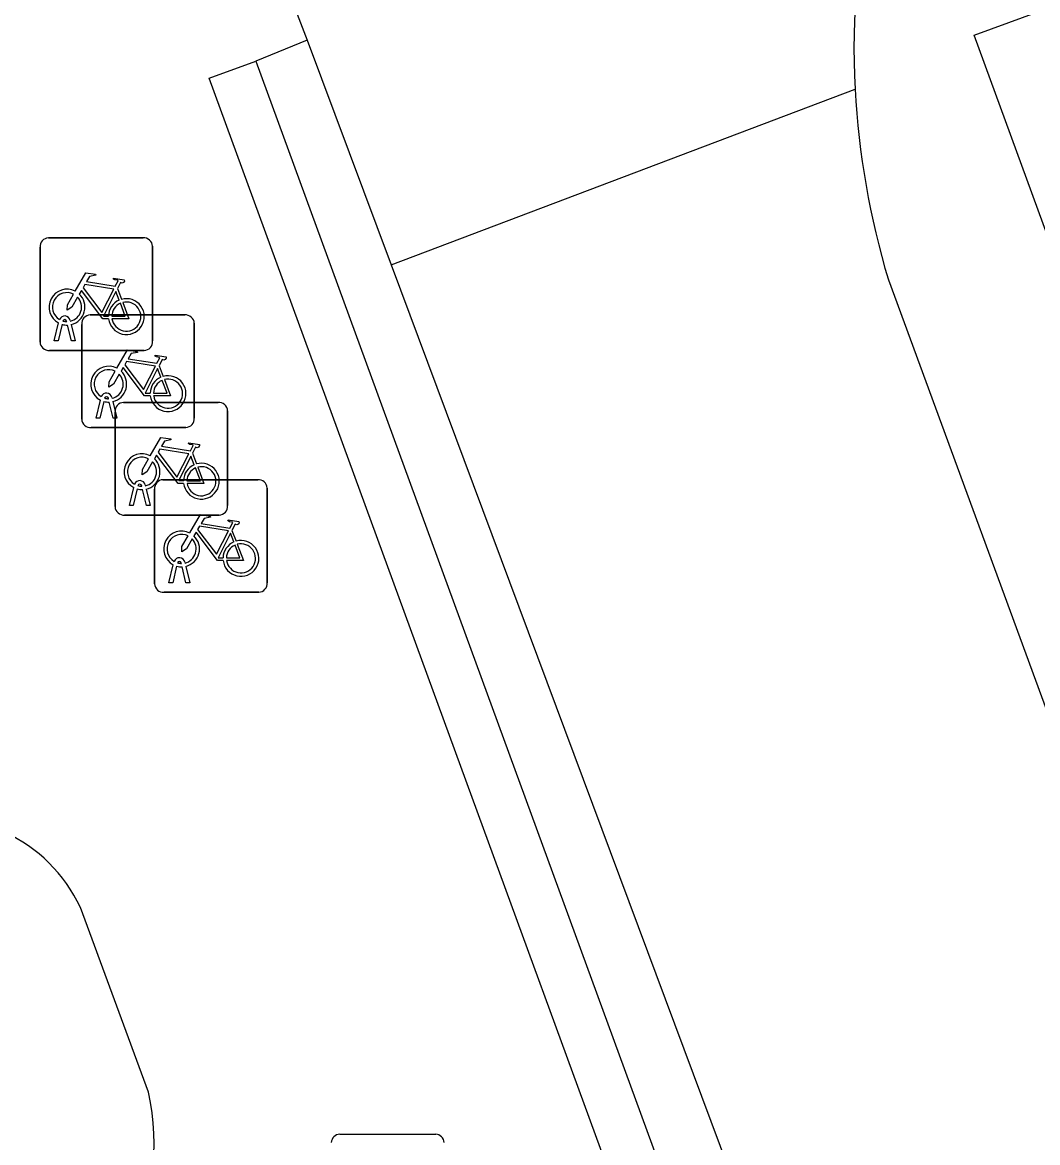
# Model space of a CAD drawing. Extents: x 160806 to 161707, y 383697 to 384148.
# Drawn here: x 161042.43 to 161051.44, y 383888.82 to 383898.77 of the extents above; entities that cross this region are included whole.
import ezdxf

# ---------------------------------------------------------------- set-up
doc = ezdxf.new("R2010")
doc.units = 0
for name, color, linetype in [('IMGEO_Brandkraan', 7, 'Continuous'), ('IMGEO_Fietsenrek', 7, 'Continuous'), ('IMGEO_Muur', 7, 'Continuous'), ('IMGEO_Pand', 7, 'Continuous'), ('IMGEO_Rijbaan_lokaal_gesloten', 7, 'Continuous'), ('IMGEO_Rijbaan_lokaal_open', 7, 'Continuous'), ('IMGEO_Voetpad_open', 7, 'Continuous')]:
    doc.layers.add(name, color=color, linetype=linetype)

msp = doc.modelspace()

# ---------------------------------------------------------------- linework, layer by layer
at = {"layer": 'IMGEO_Brandkraan'}
msp.add_line((161045.2489, 383888.8985), (161046.1011, 383888.8985), dxfattribs=at)
msp.add_lwpolyline([(161045.2489, 383888.8985), (161046.1011, 383888.8985)], dxfattribs=at)
for centre, start, end in [((161045.251, 383888.822), 91.55205, 178.44795), ((161045.251, 383888.822), 91.55205, 178.44795), ((161046.099, 383888.822), 1.55205, 88.44795), ((161046.099, 383888.822), 1.55205, 88.44795)]:
    msp.add_arc(centre, 0.0765, start, end, dxfattribs=at)
at = {"layer": 'IMGEO_Fietsenrek'}
for p, q in [((161042.6639, 383896.8535), (161043.5048, 383896.8535)), ((161043.5048, 383896.8535), (161042.6639, 383896.8535)), ((161042.5895, 383895.9289), (161042.5895, 383896.7698)), ((161042.5895, 383896.7698), (161042.5895, 383895.9289)), ((161043.5885, 383896.7791), (161043.5885, 383895.9382)), ((161043.5885, 383895.9382), (161043.5885, 383896.7791)), ((161043.2762, 383896.4032), (161043.3125, 383896.308)), ((161043.0339, 383896.1695), (161043.8748, 383896.1695)), ((161043.8748, 383896.1695), (161043.0339, 383896.1695)), ((161042.7165, 383895.9383), (161042.7548, 383896.0983)), ((161042.7852, 383896.0861), (161042.7499, 383895.9383)), ((161042.8269, 383896.1099), (161042.8259, 383896.1142)), ((161042.868, 383895.9383), (161042.8341, 383896.08)), ((161042.8576, 383896.1214), (161042.8594, 383896.1135)), ((161042.8664, 383896.0843), (161042.9014, 383895.9383)), ((161042.9595, 383895.2449), (161042.9595, 383896.0858)), ((161042.9595, 383896.0858), (161042.9595, 383895.2449)), ((161043.9585, 383896.0951), (161043.9585, 383895.2542)), ((161043.9585, 383895.2542), (161043.9585, 383896.0951)), ((161043.5141, 383895.8545), (161042.6732, 383895.8545)), ((161042.6732, 383895.8545), (161043.5141, 383895.8545)), ((161042.7499, 383895.9383), (161042.7165, 383895.9383)), ((161042.9014, 383895.9383), (161042.868, 383895.9383)), ((161043.6462, 383895.7192), (161043.6825, 383895.624)), ((161043.0865, 383895.2543), (161043.1248, 383895.4143)), ((161043.1552, 383895.4021), (161043.1199, 383895.2543)), ((161043.1969, 383895.4259), (161043.1959, 383895.4302)), ((161043.238, 383895.2543), (161043.2041, 383895.396)), ((161043.2276, 383895.4374), (161043.2294, 383895.4295)), ((161043.2364, 383895.4003), (161043.2714, 383895.2543)), ((161043.3299, 383895.3925), (161044.1708, 383895.3925)), ((161044.1708, 383895.3925), (161043.3299, 383895.3925)), ((161043.1199, 383895.2543), (161043.0865, 383895.2543)), ((161043.2714, 383895.2543), (161043.238, 383895.2543)), ((161043.2555, 383894.4679), (161043.2555, 383895.3088)), ((161043.2555, 383895.3088), (161043.2555, 383894.4679)), ((161044.2545, 383895.3181), (161044.2545, 383894.4772)), ((161044.2545, 383894.4772), (161044.2545, 383895.3181)), ((161043.8841, 383895.1705), (161043.0432, 383895.1705)), ((161043.0432, 383895.1705), (161043.8841, 383895.1705)), ((161043.9422, 383894.9422), (161043.9785, 383894.847)), ((161043.4929, 383894.6489), (161043.4919, 383894.6532)), ((161043.5236, 383894.6604), (161043.5254, 383894.6525)), ((161043.6809, 383894.7075), (161044.5218, 383894.7075)), ((161044.5218, 383894.7075), (161043.6809, 383894.7075)), ((161043.3825, 383894.4773), (161043.4208, 383894.6373)), ((161043.4512, 383894.6251), (161043.4159, 383894.4773)), ((161043.534, 383894.4773), (161043.5001, 383894.619)), ((161043.5324, 383894.6233), (161043.5674, 383894.4773)), ((161043.6065, 383893.7829), (161043.6065, 383894.6238)), ((161043.6065, 383894.6238), (161043.6065, 383893.7829)), ((161044.6055, 383894.6331), (161044.6055, 383893.7922)), ((161044.6055, 383893.7922), (161044.6055, 383894.6331)), ((161043.4159, 383894.4773), (161043.3825, 383894.4773)), ((161043.5674, 383894.4773), (161043.534, 383894.4773)), ((161044.1801, 383894.3935), (161043.3392, 383894.3935)), ((161043.3392, 383894.3935), (161044.1801, 383894.3935)), ((161044.2932, 383894.2572), (161044.3295, 383894.162)), ((161043.7335, 383893.7923), (161043.7718, 383893.9523)), ((161043.8439, 383893.9639), (161043.8429, 383893.9682)), ((161043.8746, 383893.9754), (161043.8764, 383893.9675)), ((161043.8022, 383893.9401), (161043.7669, 383893.7923)), ((161043.885, 383893.7923), (161043.8511, 383893.934)), ((161043.8834, 383893.9383), (161043.9184, 383893.7923)), ((161043.7669, 383893.7923), (161043.7335, 383893.7923)), ((161043.9184, 383893.7923), (161043.885, 383893.7923)), ((161044.5311, 383893.7085), (161043.6902, 383893.7085)), ((161043.6902, 383893.7085), (161044.5311, 383893.7085))]:
    msp.add_line(p, q, dxfattribs=at)
for points in [[(161042.9021, 383896.3802), (161042.9968, 383896.5437), (161043.083, 383896.5299), (161043.0847, 383896.5212), (161043.0286, 383896.5103), (161043.0024, 383896.465), (161043.2576, 383896.4242)], [(161043.2447, 383896.399), (161042.9879, 383896.44), (161042.9712, 383896.4112), (161043.1382, 383896.1909), (161043.2447, 383896.399)], [(161043.2576, 383896.4242), (161043.2826, 383896.473), (161043.2775, 383896.477), (161043.2543, 383896.4807), (161043.2416, 383896.4882), (161043.2406, 383896.4913), (161043.2428, 383896.4959), (161043.3376, 383896.4808), (161043.3399, 383896.4705), (161043.3305, 383896.4581), (161043.3181, 383896.4517), (161043.3036, 383896.4579), (161043.2762, 383896.4032)], [(161042.9228, 383896.3277), (161042.8712, 383896.2385), (161042.8313, 383896.2125), (161042.8325, 383896.26), (161042.887, 383896.3542)], [(161043.1978, 383896.1355), (161043.1481, 383896.1356), (161042.9574, 383896.3873), (161042.9384, 383896.3545)], [(161043.2927, 383896.301), (161043.2634, 383896.3778), (161043.154, 383896.1597), (161043.1967, 383896.1596)], [(161043.2267, 383896.1595), (161043.3466, 383896.1593), (161043.3034, 383896.2729)], [(161043.3232, 383896.2798), (161043.3782, 383896.1352), (161043.2281, 383896.1355)], [(161043.2721, 383895.6962), (161043.3668, 383895.8597), (161043.453, 383895.8459), (161043.4547, 383895.8372), (161043.3986, 383895.8263), (161043.3724, 383895.781), (161043.6276, 383895.7402)], [(161043.6147, 383895.715), (161043.3579, 383895.756), (161043.3412, 383895.7272), (161043.5082, 383895.5069), (161043.6147, 383895.715)], [(161043.6276, 383895.7402), (161043.6526, 383895.789), (161043.6475, 383895.793), (161043.6243, 383895.7967), (161043.6116, 383895.8042), (161043.6106, 383895.8073), (161043.6128, 383895.8119), (161043.7076, 383895.7968), (161043.7099, 383895.7865), (161043.7005, 383895.7741), (161043.6881, 383895.7677), (161043.6736, 383895.7739), (161043.6462, 383895.7192)], [(161043.2928, 383895.6437), (161043.2412, 383895.5545), (161043.2013, 383895.5285), (161043.2025, 383895.576), (161043.257, 383895.6702)], [(161043.5678, 383895.4515), (161043.5181, 383895.4516), (161043.3274, 383895.7033), (161043.3084, 383895.6705)], [(161043.6627, 383895.617), (161043.6334, 383895.6938), (161043.524, 383895.4757), (161043.5667, 383895.4756)], [(161043.5967, 383895.4755), (161043.7166, 383895.4753), (161043.6734, 383895.5889)], [(161043.6932, 383895.5958), (161043.7482, 383895.4512), (161043.5981, 383895.4515)], [(161043.5681, 383894.9192), (161043.6628, 383895.0827), (161043.749, 383895.0689), (161043.7507, 383895.0602), (161043.6946, 383895.0493), (161043.6684, 383895.004), (161043.9236, 383894.9632)], [(161043.9107, 383894.938), (161043.6539, 383894.979), (161043.6372, 383894.9502), (161043.8042, 383894.7299), (161043.9107, 383894.938)], [(161043.9236, 383894.9632), (161043.9486, 383895.012), (161043.9435, 383895.016), (161043.9203, 383895.0197), (161043.9076, 383895.0272), (161043.9066, 383895.0303), (161043.9088, 383895.0349), (161044.0036, 383895.0198), (161044.0059, 383895.0095), (161043.9965, 383894.9971), (161043.9841, 383894.9907), (161043.9696, 383894.9969), (161043.9422, 383894.9422)], [(161043.5888, 383894.8667), (161043.5372, 383894.7775), (161043.4973, 383894.7515), (161043.4985, 383894.799), (161043.553, 383894.8932)], [(161043.8638, 383894.6745), (161043.8141, 383894.6746), (161043.6234, 383894.9263), (161043.6044, 383894.8935)], [(161043.9587, 383894.84), (161043.9294, 383894.9168), (161043.82, 383894.6987), (161043.8627, 383894.6986)], [(161043.8927, 383894.6985), (161044.0126, 383894.6983), (161043.9694, 383894.8119)], [(161043.9892, 383894.8188), (161044.0442, 383894.6742), (161043.8941, 383894.6745)], [(161043.9191, 383894.2342), (161044.0138, 383894.3977), (161044.1, 383894.3839), (161044.1017, 383894.3752), (161044.0456, 383894.3643), (161044.0194, 383894.319), (161044.2746, 383894.2782)], [(161044.2746, 383894.2782), (161044.2996, 383894.327), (161044.2945, 383894.331), (161044.2713, 383894.3347), (161044.2586, 383894.3422), (161044.2576, 383894.3453), (161044.2598, 383894.3499), (161044.3546, 383894.3348), (161044.3569, 383894.3245), (161044.3475, 383894.3121), (161044.3351, 383894.3057), (161044.3206, 383894.3119), (161044.2932, 383894.2572)], [(161044.2617, 383894.253), (161044.0049, 383894.294), (161043.9882, 383894.2652), (161044.1552, 383894.0449), (161044.2617, 383894.253)], [(161043.9398, 383894.1817), (161043.8882, 383894.0925), (161043.8483, 383894.0665), (161043.8495, 383894.114), (161043.904, 383894.2082)], [(161044.2148, 383893.9895), (161044.1651, 383893.9896), (161043.9744, 383894.2413), (161043.9554, 383894.2085)], [(161044.3097, 383894.155), (161044.2804, 383894.2318), (161044.171, 383894.0137), (161044.2137, 383894.0136)], [(161044.2437, 383894.0135), (161044.3636, 383894.0133), (161044.3204, 383894.1269)], [(161044.3402, 383894.1338), (161044.3952, 383893.9892), (161044.2451, 383893.9895)]]:
    msp.add_lwpolyline(points, dxfattribs=at)
for centre, radius, start, end in [((161042.6672, 383896.7756), 0.0779, 92.4484, 184.28452), ((161042.6672, 383896.7756), 0.0779, 92.4484, 184.28452), ((161043.5106, 383896.7758), 0.0779, 2.4484, 94.28452), ((161043.5106, 383896.7758), 0.0779, 2.4484, 94.28452), ((161042.8291, 383896.2389), 0.159, 62.67661, 242.13685), ((161042.8291, 383896.2389), 0.129, 63.31916, 238.90302), ((161042.8291, 383896.2389), 0.159, 283.5766, 46.60424), ((161042.8291, 383896.2389), 0.129, 283.60429, 43.43025), ((161043.3557, 383896.1549), 0.159, 113.3408, 178.32165), ((161043.3557, 383896.1549), 0.159, 187.0065, 105.77075), ((161043.3557, 383896.1549), 0.129, 113.92302, 177.95563), ((161043.3557, 383896.1549), 0.129, 188.67146, 104.58832), ((161042.8089, 383896.1103), 0.0499, 12.8025, 158.69338), ((161043.0372, 383896.0916), 0.0779, 92.4484, 184.28452), ((161043.0372, 383896.0916), 0.0779, 92.4484, 184.28452), ((161043.8806, 383896.0918), 0.0779, 2.4484, 94.28452), ((161043.8806, 383896.0918), 0.0779, 2.4484, 94.28452), ((161042.8291, 383896.2389), 0.159, 253.99666, 271.78671), ((161042.8089, 383896.1103), 0.0174, 12.8025, 163.45023), ((161042.8291, 383896.2389), 0.129, 253.41502, 269.02044), ((161042.6674, 383895.9322), 0.0779, 182.4484, 274.28452), ((161042.6674, 383895.9322), 0.0779, 182.4484, 274.28452), ((161043.5108, 383895.9324), 0.0779, 272.4484, 4.28452), ((161043.5108, 383895.9324), 0.0779, 272.4484, 4.28452), ((161043.1991, 383895.5549), 0.159, 62.67661, 242.13685), ((161043.1991, 383895.5549), 0.129, 63.31916, 238.90302), ((161043.1991, 383895.5549), 0.129, 283.60429, 43.43025), ((161043.1991, 383895.5549), 0.159, 283.5766, 46.60424), ((161043.7257, 383895.4709), 0.159, 113.3408, 178.32165), ((161043.7257, 383895.4709), 0.159, 187.0065, 105.77075), ((161043.7257, 383895.4709), 0.129, 113.92302, 177.95563), ((161043.7257, 383895.4709), 0.129, 188.67146, 104.58832), ((161043.1789, 383895.4263), 0.0499, 12.8025, 158.69338), ((161043.1789, 383895.4263), 0.0174, 12.8025, 163.45023), ((161043.1991, 383895.5549), 0.159, 253.99666, 271.78671), ((161043.1991, 383895.5549), 0.129, 253.41502, 269.02044), ((161043.3332, 383895.3146), 0.0779, 92.4484, 184.28452), ((161043.3332, 383895.3146), 0.0779, 92.4484, 184.28452), ((161044.1766, 383895.3148), 0.0779, 2.4484, 94.28452), ((161044.1766, 383895.3148), 0.0779, 2.4484, 94.28452), ((161043.0374, 383895.2482), 0.0779, 182.4484, 274.28452), ((161043.0374, 383895.2482), 0.0779, 182.4484, 274.28452), ((161043.8808, 383895.2484), 0.0779, 272.4484, 4.28452), ((161043.8808, 383895.2484), 0.0779, 272.4484, 4.28452), ((161043.4951, 383894.7779), 0.159, 62.67661, 242.13685), ((161043.4951, 383894.7779), 0.129, 63.31916, 238.90302), ((161043.4951, 383894.7779), 0.129, 283.60429, 43.43025), ((161043.4951, 383894.7779), 0.159, 283.5766, 46.60424), ((161044.0217, 383894.6939), 0.159, 187.0065, 105.77075), ((161044.0217, 383894.6939), 0.159, 113.3408, 178.32165), ((161044.0217, 383894.6939), 0.129, 113.92302, 177.95563), ((161044.0217, 383894.6939), 0.129, 188.67146, 104.58832), ((161043.4749, 383894.6493), 0.0499, 12.8025, 158.69338), ((161043.4749, 383894.6493), 0.0174, 12.8025, 163.45023), ((161043.4951, 383894.7779), 0.129, 253.41502, 269.02044), ((161043.6842, 383894.6296), 0.0779, 92.4484, 184.28452), ((161043.6842, 383894.6296), 0.0779, 92.4484, 184.28452), ((161044.5276, 383894.6298), 0.0779, 2.4484, 94.28452), ((161044.5276, 383894.6298), 0.0779, 2.4484, 94.28452), ((161043.4951, 383894.7779), 0.159, 253.99666, 271.78671), ((161043.3334, 383894.4712), 0.0779, 182.4484, 274.28452), ((161043.3334, 383894.4712), 0.0779, 182.4484, 274.28452), ((161044.1768, 383894.4714), 0.0779, 272.4484, 4.28452), ((161044.1768, 383894.4714), 0.0779, 272.4484, 4.28452), ((161043.8461, 383894.0929), 0.159, 62.67661, 242.13685), ((161043.8461, 383894.0929), 0.129, 63.31916, 238.90302), ((161043.8461, 383894.0929), 0.129, 283.60429, 43.43025), ((161043.8461, 383894.0929), 0.159, 283.5766, 46.60424), ((161044.3727, 383894.0089), 0.159, 113.3408, 178.32165), ((161044.3727, 383894.0089), 0.159, 187.0065, 105.77075), ((161044.3727, 383894.0089), 0.129, 113.92302, 177.95563), ((161044.3727, 383894.0089), 0.129, 188.67146, 104.58832), ((161043.8259, 383893.9643), 0.0499, 12.8025, 158.69338), ((161043.8259, 383893.9643), 0.0174, 12.8025, 163.45023), ((161043.8461, 383894.0929), 0.129, 253.41502, 269.02044), ((161043.8461, 383894.0929), 0.159, 253.99666, 271.78671), ((161043.6844, 383893.7862), 0.0779, 182.4484, 274.28452), ((161043.6844, 383893.7862), 0.0779, 182.4484, 274.28452), ((161044.5278, 383893.7864), 0.0779, 272.4484, 4.28452), ((161044.5278, 383893.7864), 0.0779, 272.4484, 4.28452)]:
    msp.add_arc(centre, radius, start, end, dxfattribs=at)
at = {"layer": 'IMGEO_Muur'}
for points in [[(161056.013, 383884.618), (161050.88, 383898.651), (161055.575, 383900.371)], [(160994.618, 383861.225), (160994.465, 383861.637), (161000, 383863.694), (161013.444, 383868.691), (161014.061, 383867), (161021.739, 383869.809), (161021.122, 383871.461), (161032.398, 383875.655), (161032.1, 383876.38), (161042.467, 383880.206), (161042.759, 383879.468), (161049.999, 383882.114), (161044.091, 383898.271), (161044.504, 383898.422)], [(161044.504, 383898.422), (161050.563, 383881.852)]]:
    msp.add_lwpolyline(points, dxfattribs=at)
at = {"layer": 'IMGEO_Pand'}
msp.add_lwpolyline([(161043.552, 383889.271), (161042.948, 383890.912)], dxfattribs=at)
for centre, radius, start, end in [((161041.6864, 383890.3144), 1.396, 25.3464, 103.98589), ((161041.5146, 383888.812), 2.0884, 332.19913, 12.6954)]:
    msp.add_arc(centre, radius, start, end, dxfattribs=at)
at = {"layer": 'IMGEO_Rijbaan_lokaal_gesloten'}
for points in [[(161034.783, 383900.781), (161036.286, 383901.335), (161039.086, 383901.965), (161041.846, 383901.934), (161043.103, 383901.391), (161044.432, 383899.991), (161044.961, 383898.608)], [(161044.961, 383898.608), (161045.706, 383896.613)], [(161045.706, 383896.613), (161049.823, 383898.173)]]:
    msp.add_lwpolyline(points, dxfattribs=at)
msp.add_arc((161056.9068, 383898.5401), 7.0933, 151.65407, 182.96692, dxfattribs=at)
at = {"layer": 'IMGEO_Rijbaan_lokaal_open'}
for points in [[(161045.706, 383896.613), (161050.33, 383884.228)], [(161050.119, 383896.482), (161054.141, 383885.531)]]:
    msp.add_lwpolyline(points, dxfattribs=at)
msp.add_arc((161056.9641, 383898.5516), 7.1511, 183.03479, 196.82264, dxfattribs=at)
at = {"layer": 'IMGEO_Voetpad_open'}
msp.add_lwpolyline([(161044.961, 383898.608), (161044.504, 383898.422)], dxfattribs=at)

doc.saveas('drawing.dxf')
